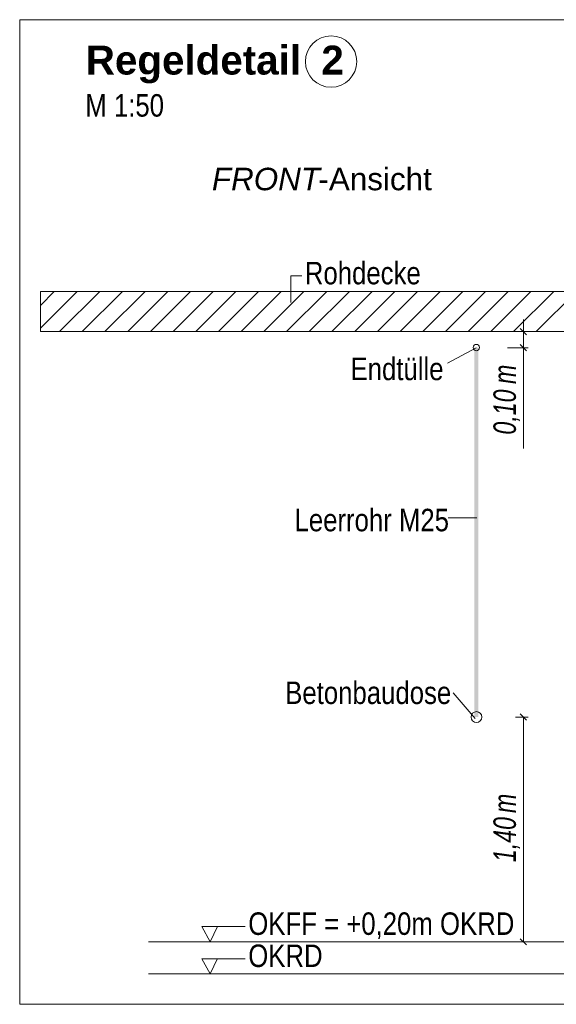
# Model space of a CAD drawing. Extents: x -620 to 3480, y 62 to 1107.
# Tile 283 of 289: x 200 to 234, y 902 to 963. Entities that reach past the tile are written whole.
import ezdxf
from ezdxf.lldxf.tags import DXFTag

# ---------------------------------------------------------------- set-up
doc = ezdxf.new("R2010")
doc.units = 0
doc.layers.get('0').update_dxf_attribs({"lineweight": 35})
for name, color, linetype, lineweight, true_color in [('E_Aussparung Bemaßung-A06G9GVM8I', 5, 'Continuous', 9, 0x0000ff), ('E_Betonbaudose', 1, 'Continuous', 13, 0xff0000), ('E_Detail_Beschriftung', 7, 'Continuous', 13, 0x009900), ('E_Detail_Wandschraffur', 7, 'Continuous', 5, 0xc0c0c0), ('E_Leerrohr Beschriftung', 1, 'Continuous', 9, 0xff0000)]:
    doc.layers.add(name, color=color, linetype=linetype, lineweight=lineweight, true_color=true_color)
doc.layers.add('E_Detail_Linie_Text_Bem', color=7, linetype='Continuous', lineweight=13)
doc.styles.get("Standard").update_dxf_attribs({"font": 'ARIALN.TTF'})
tags = doc.linetypes.add('fein_strichliert', pattern=[4, 1, -2, 1]).pattern_tags.tags
tags[8:9] = [DXFTag(74, 4), DXFTag(75, 0), DXFTag(340, '0'), DXFTag(46, 0.0), DXFTag(50, 0.0), DXFTag(44, 0.0), DXFTag(45, 0.0)]
tags[6:7] = [DXFTag(74, 4), DXFTag(75, 0), DXFTag(340, '0'), DXFTag(46, 0.0), DXFTag(50, 0.0), DXFTag(44, 0.0), DXFTag(45, 0.0)]
tags[4:5] = [DXFTag(74, 4), DXFTag(75, 0), DXFTag(340, '0'), DXFTag(46, 0.0), DXFTag(50, 0.0), DXFTag(44, 0.0), DXFTag(45, 0.0)]
tags = doc.linetypes.add('fein_strichliert-A06G9GVL8I', pattern=[4, 1, -2, 1]).pattern_tags.tags
tags[8:9] = [DXFTag(74, 4), DXFTag(75, 0), DXFTag(340, '0'), DXFTag(46, 0.0), DXFTag(50, 0.0), DXFTag(44, 0.0), DXFTag(45, 0.0)]
tags[6:7] = [DXFTag(74, 4), DXFTag(75, 0), DXFTag(340, '0'), DXFTag(46, 0.0), DXFTag(50, 0.0), DXFTag(44, 0.0), DXFTag(45, 0.0)]
tags[4:5] = [DXFTag(74, 4), DXFTag(75, 0), DXFTag(340, '0'), DXFTag(46, 0.0), DXFTag(50, 0.0), DXFTag(44, 0.0), DXFTag(45, 0.0)]

# ---------------------------------------------------------------- blocks, each defined once
blk = doc.blocks.new('Referenz-A06G9GVT8I')
at = {"layer": 'E_Aussparung Bemaßung-A06G9GVM8I', "linetype": 'Continuous', "ltscale": 0.13}
for p, q in [((231.465, 944.596), (231.465, 936.558)), ((231.765, 943.832), (230.465, 943.832)), ((231.274, 944.023), (231.656, 943.641)), ((231.765, 942.832), (230.465, 942.832)), ((231.274, 943.023), (231.656, 942.641)), ((231.765, 919.832), (230.965, 919.832)), ((231.656, 919.641), (231.274, 920.023)), ((231.465, 919.832), (231.465, 905.832)), ((231.765, 905.832), (230.965, 905.832)), ((231.656, 905.641), (231.274, 906.023))]:
    blk.add_line(p, q, dxfattribs=at)
at = {"layer": 'E_Betonbaudose', "linetype": 'Continuous', "ltscale": 0.13}
for centre, radius in [((228.533, 942.842), 0.2), ((228.542, 919.832), 0.34)]:
    blk.add_circle(centre, radius, dxfattribs=at)
at = {"layer": 'E_Detail_Linie_Text_Bem', "linetype": 'fein_strichliert-A06G9GVL8I', "ltscale": 0.65}
for p, q in [((262.851, 963.26), (200.081, 963.26)), ((200.081, 963.26), (200.081, 901.943)), ((200.081, 901.943), (259.825, 901.943))]:
    blk.add_line(p, q, dxfattribs=at)
at = {"layer": 'E_Detail_Linie_Text_Bem', "color": 0, "linetype": 'Continuous', "ltscale": 0.13}
for p, q in [((216.972, 945.653), (216.972, 947.301)), ((216.972, 947.301), (217.659, 947.301)), ((226.731, 941.88), (228.521, 942.832)), ((226.777, 932.246), (228.562, 932.246)), ((227.088, 921.334), (228.452, 919.74)), ((211.946, 905.832), (211.437, 906.782)), ((211.437, 906.782), (214.121, 906.782)), ((212.404, 906.786), (211.946, 905.832)), ((211.946, 903.832), (211.437, 904.782)), ((211.437, 904.782), (214.121, 904.782)), ((212.404, 904.786), (211.946, 903.832))]:
    blk.add_line(p, q, dxfattribs=at)
at = {"layer": 'E_Detail_Linie_Text_Bem', "linetype": 'Continuous', "ltscale": 0.13}
for p, q in [((252.698, 946.332), (201.371, 946.332)), ((201.371, 946.332), (201.371, 943.832)), ((201.371, 943.832), (211.763, 943.832)), ((201.371, 943.832), (250.198, 943.832)), ((211.763, 943.832), (252.698, 943.832)), ((208.098, 905.832), (245.11, 905.832)), ((208.098, 903.832), (245.11, 903.832))]:
    blk.add_line(p, q, dxfattribs=at)
blk.add_solid([(228.667, 942.833), (228.667, 919.832), (228.417, 942.832), (228.417, 919.832)], dxfattribs=at)
at = {"layer": 'E_Detail_Wandschraffur', "linetype": 'fein_strichliert', "ltscale": 0.13}
for p, q in [((201.371, 944.049), (203.654, 946.332)), ((203.983, 943.832), (206.483, 946.332)), ((206.811, 943.832), (209.311, 946.332)), ((209.639, 943.832), (212.139, 946.332)), ((212.468, 943.832), (214.968, 946.332)), ((215.296, 943.832), (217.796, 946.332)), ((218.125, 943.832), (220.625, 946.332)), ((220.953, 943.832), (223.453, 946.332)), ((223.782, 943.832), (226.282, 946.332)), ((226.61, 943.832), (229.11, 946.332)), ((229.438, 943.832), (231.938, 946.332)), ((232.267, 943.832), (234.767, 946.332))]:
    blk.add_line(p, q, dxfattribs=at)
at = {"layer": 'E_Detail_Wandschraffur', "linetype": 'ByBlock', "ltscale": 0.13}
for p, q in [((201.371, 945.463), (202.24, 946.332)), ((202.568, 943.832), (205.068, 946.332)), ((205.397, 943.832), (207.897, 946.332)), ((208.225, 943.832), (210.725, 946.332)), ((211.054, 943.832), (213.554, 946.332)), ((213.882, 943.832), (216.382, 946.332)), ((216.71, 943.832), (219.21, 946.332)), ((219.539, 943.832), (222.039, 946.332)), ((222.367, 943.832), (224.867, 946.332)), ((225.196, 943.832), (227.696, 946.332)), ((228.024, 943.832), (230.524, 946.332)), ((230.853, 943.832), (233.353, 946.332))]:
    blk.add_line(p, q, dxfattribs=at)
at = {"layer": 'E_Leerrohr Beschriftung', "linetype": 'Continuous', "ltscale": 0.13}
blk.add_circle((219.48, 960.652), 1.6, dxfattribs=at)
at = {"layer": 'E_Aussparung Bemaßung-A06G9GVM8I', "linetype": 'Continuous', "ltscale": 0.13, "char_height": 1.4, "attachment_point": 1, "rotation": 90}
for s, insert in [('{\\W0.9;\\fArial Narrow|b0|i1;m}', (229.599, 940.573)), ('{\\W0.9;\\fArial Narrow|b0|i1;0,10 }', (229.599, 937.42)), ('{\\W0.9;\\fArial Narrow|b0|i1;m}', (229.599, 913.853)), ('{\\W0.9;\\fArial Narrow|b0|i1;1,40 }', (229.599, 910.796))]:
    blk.add_mtext(s, dxfattribs=dict(at, insert=insert))
at = {"layer": 'E_Detail_Beschriftung', "color": 1, "linetype": 'Continuous', "lineweight": 35, "ltscale": 0.35, "true_color": 0xff0000, "char_height": 1.8, "attachment_point": 1}
for s, insert in [('{\\fArial|b1|i0;Regeldetail}', (204.199, 961.644)), ('{\\fArial|b1|i0;2}', (218.877, 961.644))]:
    blk.add_mtext(s, dxfattribs=dict(at, insert=insert))
at = {"layer": 'E_Detail_Beschriftung', "linetype": 'Continuous', "ltscale": 0.13, "char_height": 1.4, "attachment_point": 1}
for s, insert in [('{\\fArial Narrow;M 1:50}', (204.169, 958.623)), ('{\\fArial Narrow;Rohdecke}', (217.848, 948.18)), ('{\\fArial Narrow;Endtülle}', (220.694, 942.212)), ('{\\fArial Narrow;Leerrohr M25}', (217.204, 932.801)), ('{\\fArial Narrow;Betonbaudose}', (216.624, 922.044)), ('{\\fArial Narrow;OKFF = +0,20m OKRD}', (214.324, 907.666)), ('{\\fArial Narrow;OKRD}', (214.324, 905.666))]:
    blk.add_mtext(s, dxfattribs=dict(at, insert=insert))
at = {"layer": 'E_Detail_Beschriftung', "linetype": 'Continuous', "lineweight": -2, "ltscale": 0.25, "char_height": 1.4, "attachment_point": 1}
for s, insert in [('{\\fArial;-Ansicht}', (218.695, 954.038)), ('{\\fArial|b0|i1;FRONT}', (212.059, 954.038))]:
    blk.add_mtext(s, dxfattribs=dict(at, insert=insert))

msp = doc.modelspace()

# ---------------------------------------------------------------- block references
at = {"color": 8, "lineweight": 25, "ltscale": 0.25, "true_color": 0x808080}
msp.add_blockref('Referenz-A06G9GVT8I', (0, 0), dxfattribs=at)

doc.saveas('drawing.dxf')
